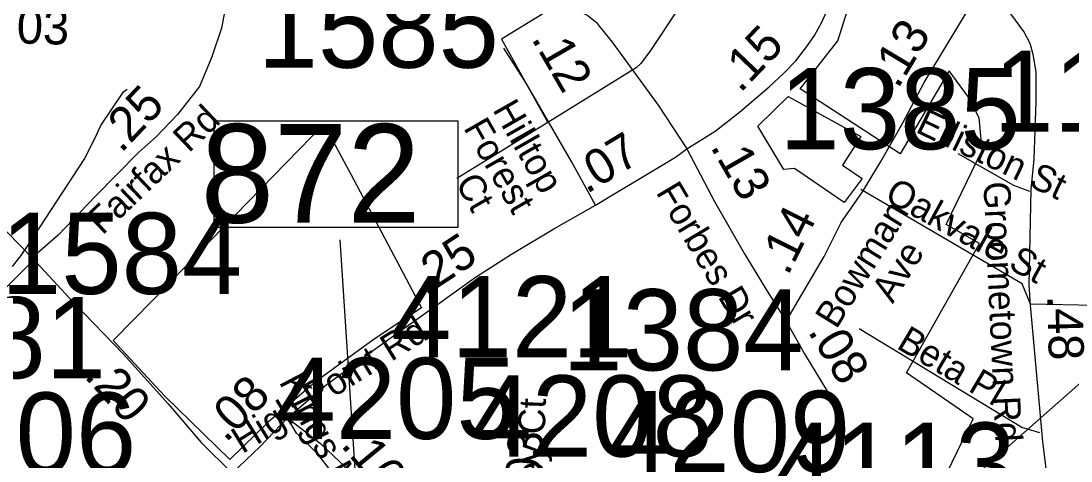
# Model space of a CAD drawing. Extents: x 1662474 to 1856135, y 779280 to 917889.
# Drawn here: x 1740276 to 1744004, y 829171 to 830732 of the extents above; entities that cross this region are included whole.
import ezdxf

# ---------------------------------------------------------------- set-up
doc = ezdxf.new("R2010")
doc.units = 0
for name, color, linetype in [('Cogo Default Point CELL', 7, 'Continuous'), ('Exist Boundary Political City Limit New', 7, 'Continuous'), ('Exist Hydrographic Misc Water Feature', 7, 'Continuous'), ('Exist Road Non-System Type 51', 7, 'Continuous'), ('Exist Road Non-System Type 51 Label', 7, 'Continuous'), ('Exist Road Primary Interstate Structure Standard Bridge Number Label', 7, 'Continuous'), ('Exist Road Secondary Mileage Tenths English Label', 7, 'Continuous'), ('Exist Road Secondary Type 51 Attributed', 7, 'Continuous'), ('Exist Road Secondary Type 51 Label', 7, 'Continuous'), ('Map Preparation Boundary City Limit Buffer Line', 7, 'Continuous'), ('Prop DGN Element Guardrail', 7, 'Continuous')]:
    doc.layers.add(name, color=color, linetype=linetype)

msp = doc.modelspace()

# ---------------------------------------------------------------- linework, layer by layer
at = {"layer": 'Exist Boundary Political City Limit New'}
for points in [[(1743769.8, 825450.9), (1743657, 829053.9), (1743546, 829090.9), (1743657, 829320.6), (1743420.2, 829483.6), (1743679.2, 829942.9), (1743560.9, 830009.6), (1743689.2, 830274), (1743677.8, 830388.5), (1743640.9, 830462.1), (1743571.8, 830555.9), (1743398, 830261.5), (1743042.9, 830491.2), (1743176.1, 830661.6), (1743227.9, 830824.6)], [(1743193.4, 830220.8), (1743262.4, 830172.9), (1743199.1, 830088.6), (1743022.6, 830209.2), (1742984.4, 830205.4), (1742892.2, 830358.8), (1742999.6, 830464.1), (1743258.5, 830322.3), (1743193.4, 830220.8)], [(1741155.5, 829309.9), (1741017.2, 829175.9), (1740785.2, 829402.3), (1740603.6, 829598.2), (1740745.1, 829743.1), (1740950.6, 829954.7), (1741351.9, 830365.7), (1741447.2, 830188.4), (1741697.9, 829714.6), (1741582.8, 829638.1), (1741525.1, 829599.9), (1741326.4, 829455.6), (1741155.5, 829309.9)]]:
    msp.add_lwpolyline(points, dxfattribs=at)
at = {"layer": 'Exist Hydrographic Misc Water Feature'}
msp.add_lwpolyline([(1740245.9, 829860.6), (1740276.4, 829900.2), (1740306.8, 829943.9), (1740500.1, 830240.3), (1740538.9, 830317.5), (1740559.4, 830361.4), (1740640.6, 830480.4), (1740652.9, 830490.7)], dxfattribs=at)
at = {"layer": 'Exist Road Non-System Type 51'}
for p, q in [((1742460.9, 830566.6), (1742146.9, 830372.1)), ((1742146.9, 830372.1), (1741823.9, 830172.9)), ((1744713.9, 829710.7), (1743860.9, 829727.2))]:
    msp.add_line(p, q, dxfattribs=at)
for points in [[(1742672.9, 830914.4), (1742652.1, 830860.2), (1742612, 830778.9), (1742511.5, 830627.4), (1742476.9, 830581), (1742460.9, 830566.6)], [(1742193.1, 830797), (1741982.1, 830668.1), (1742146.9, 830372.1)], [(1743858.6, 830126.7), (1743801.8, 830148.2), (1743604.1, 830260.8)], [(1743860.9, 829727.2), (1743831.1, 829799.9), (1743258.1, 830133.8)], [(1740319.9, 829883.4), (1740037.6, 829602), (1739965.4, 829547.2), (1739920.8, 829484.9), (1739885.6, 829398.4), (1739853, 829328.2), (1739827.6, 829232.4), (1739792.4, 829115.9)], [(1743893.4, 829270.2), (1743829.9, 829289.2), (1743252.6, 829639.5)]]:
    msp.add_lwpolyline(points, dxfattribs=at)
at = {"layer": 'Exist Road Primary Interstate Structure Standard Bridge Number Label'}
for p, q in [((1741637.9, 827330.7), (1745491.6, 830731.8)), ((1741568.9, 827515.6), (1741409.3, 829955.7))]:
    msp.add_line(p, q, dxfattribs=at)
msp.add_lwpolyline([(1741827.8, 830376.4), (1740961.3, 830376.4), (1740961.3, 830000.7), (1741827.8, 830000.7)], close=True, dxfattribs=at)
at = {"layer": 'Exist Road Secondary Type 51 Attributed'}
for points in [[(1742983.6, 830545.7), (1743026.8, 830590.9), (1743066.2, 830642), (1743093.7, 830681.4), (1743119.3, 830728.6), (1743162.6, 830824.9), (1743207.8, 830986.2), (1743265.7, 831197.4)], [(1741301.8, 831081.8), (1741524.6, 831053.1), (1741768.9, 830995.5), (1741927, 830930.8), (1742078, 830858.9), (1742251.6, 830769.8), (1742289.3, 830751.6), (1742319.3, 830727.1), (1742334.1, 830708.4), (1742336.1, 830705.9), (1742374.7, 830656.7), (1742538.5, 830433.4), (1742640.1, 830278.4)], [(1741027, 831000.6), (1741009.1, 830820.1), (1740987.5, 830707.5), (1740953.3, 830605), (1740909.5, 830499.7), (1740831.5, 830400.1), (1740757.8, 830322.1), (1740692.8, 830265.8), (1740540.5, 830110.8), (1740408, 829972.2), (1740315.4, 829891.4)], [(1742992.6, 829667.5), (1743128.2, 829896.9), (1743188.2, 830016.8), (1743263.6, 830126.2), (1743329, 830233.2), (1743407.3, 830370.7), (1743483.5, 830513.8), (1743691.4, 830859.1)], [(1743965.1, 828293), (1743942.4, 828745.4), (1743934.1, 829010.2), (1743919.8, 829114.3), (1743903.9, 829239.7), (1743860.9, 829723.5), (1743855.6, 829796.1), (1743862.5, 830134.3), (1743873.2, 830241.5), (1743880.3, 830445.1), (1743880.3, 830552.4), (1743869.6, 830613.1), (1743858.9, 830652.4), (1743837.4, 830695.3), (1743761, 830797.6), (1743691.4, 830859.1)], [(1742316.6, 830079.2), (1742230.8, 830233.9), (1742069.4, 830511.6), (1741990.2, 830636.3)], [(1739708.5, 830538.5), (1739797.2, 830441.3), (1739942.7, 830286.4), (1740108.5, 830115.7), (1740227.1, 829983.4), (1740315.4, 829891.4)], [(1742640.1, 830278.4), (1742740.5, 830341.7), (1742827.9, 830409.2), (1742933, 830499.3), (1742983.6, 830545.7)], [(1742316.6, 830079.2), (1742372.8, 830112.8), (1742487.4, 830181.7), (1742599.7, 830249), (1742640.1, 830278.4)], [(1742640.1, 830278.4), (1742738.3, 830091.5), (1742844.8, 829906.5), (1742925.5, 829773.9), (1742992.6, 829667.5)], [(1741222.2, 829324), (1741354, 829436.1), (1741541.2, 829574), (1741743.7, 829718), (1741893.8, 829825.2), (1741958.2, 829867.5), (1742018.2, 829904.3), (1742168.4, 829994.4), (1742316.6, 830079.2)], [(1740315.4, 829891.4), (1740463.9, 829731.8), (1740639.6, 829550.4), (1740798.3, 829373.6), (1740916.3, 829236.4), (1741026.4, 829127.9)], [(1742992.6, 829667.5), (1743058.4, 829551.6), (1743138.5, 829418.4), (1743193.5, 829326.5)], [(1741026.4, 829127.9), (1741124.8, 829222.2), (1741222.2, 829324)], [(1741222.2, 829324), (1741339.4, 829232.6), (1741409.8, 829166.2), (1741456.8, 829120.5), (1741522.5, 829028), (1741596.6, 828912.2), (1741636.1, 828841.1)], [(1741636.1, 828841.1), (1741543.9, 828928.1), (1741464.3, 829004.1), (1741434.5, 829046.4), (1741378.2, 829134), (1741327.9, 829197.7), (1741254.1, 829270), (1741222.2, 829324)]]:
    msp.add_lwpolyline(points, dxfattribs=at)
at = {"layer": 'Map Preparation Boundary City Limit Buffer Line'}
for points in [[(1743769.8, 825450.9), (1743657, 829053.9), (1743546, 829090.9), (1743657, 829320.6), (1743420.2, 829483.6), (1743679.2, 829942.9), (1743560.9, 830009.6), (1743689.2, 830274), (1743677.8, 830388.5), (1743640.9, 830462.1), (1743571.8, 830555.9), (1743398, 830261.5), (1743042.9, 830491.2), (1743176.1, 830661.6), (1743227.9, 830824.6)], [(1743193.4, 830220.8), (1743262.4, 830172.9), (1743199.1, 830088.6), (1743022.6, 830209.2), (1742984.4, 830205.4), (1742892.2, 830358.8), (1742999.6, 830464.1), (1743258.5, 830322.3), (1743193.4, 830220.8)], [(1741155.5, 829309.9), (1741017.2, 829175.9), (1740785.2, 829402.3), (1740603.6, 829598.2), (1740745.1, 829743.1), (1740950.6, 829954.7), (1741351.9, 830365.7), (1741447.2, 830188.4), (1741697.9, 829714.6), (1741582.8, 829638.1), (1741525.1, 829599.9), (1741326.4, 829455.6), (1741155.5, 829309.9)]]:
    msp.add_lwpolyline(points, dxfattribs=at)

# ---------------------------------------------------------------- texts
at = {"layer": 'Cogo Default Point CELL'}
for s, p in [('1585', (1741116.4, 830566.6)), ('1129', (1743729, 830339.4)), ('1385', (1742969.1, 830277.3)), ('1584', (1740205, 829763.7)), ('4121', (1741590.6, 829538.9)), ('1384', (1742198.4, 829492.4)), ('1581', (1739721.2, 829464.4)), ('4205', (1741179.4, 829249.2)), ('4208', (1741875.8, 829186.5)), ('4206', (1739828.6, 829125.8)), ('4209', (1742364.2, 829131.6)), ('4113', (1742951, 829019))]:
    msp.add_text(s, height=288, dxfattribs=at).set_placement(p)
at = {"layer": 'Exist Road Non-System Type 51 Label'}
for s, rotation, p in [('Elliston St', 334.476, (1743448.7, 830339.8)), ('Oakvale St', 331.269, (1743338.3, 830097.1)), ('Beta Pl', 329.2214, (1743380.9, 829573.3))]:
    msp.add_text(s, height=95, rotation=rotation, dxfattribs=at).set_placement(p)
at = {"layer": 'Exist Road Primary Interstate Structure Standard Bridge Number Label'}
msp.add_text('872', height=350, dxfattribs=at).set_placement((1740914, 830016.3))
at = {"layer": 'Exist Road Secondary Mileage Tenths English Label'}
for s, rotation, p in [('.03', 358.4841, (1740213.4, 830654.2)), ('.12', 300.1654, (1742086.3, 830669.9)), ('.25', 46.6235, (1740632, 830260.5)), ('.07', 31.0144, (1742284.3, 830117)), ('.13', 299.9278, (1742721.8, 830286.4)), ('.25', 33.1959, (1741710.8, 829755.3)), ('.48', 271.5541, (1743919.8, 829758.6)), ('.08', 301.0305, (1743067.9, 829631.2)), ('.20', 311.9126, (1740497.9, 829469.7)), ('.08', 44.8886, (1741003.1, 829233.8)), ('.16', 309.4039, (1741408.8, 829226.3))]:
    msp.add_text(s, height=125, rotation=rotation, dxfattribs=at).set_placement(p)
at = {"layer": 'Exist Road Secondary Type 51 Label'}
for s, rotation, p in [('Fairfax Rd', 43.6109, (1740565.5, 829969.7)), ('Hilltop ', 299.7117, (1741948.9, 830418.2)), ('Forest ', 299.7117, (1741845.5, 830353.3)), ('Ct', 299.7117, (1741816.6, 830157.9)), ('Forbes Dr', 300.746, (1742528.5, 830124.6)), ('Groometown Rd', 272.6726, (1743693.3, 830160.6)), ('Bowman ', 58.1878, (1743171.3, 829635.7)), ('Ave', 58.1878, (1743371.3, 829726.7)), ('High Point Rd', 31.79, (1741062.2, 829194.6)), ('Kings Mill Rd', 297.6806, (1741190.7, 829451.8)), ('Old Scotney Ct', 88.0919, (1742111.8, 828537.5))]:
    msp.add_text(s, height=95, rotation=rotation, dxfattribs=at).set_placement(p)
at = {"layer": 'Prop DGN Element Guardrail'}
for s, rotation, p in [('.15', 46.2592, (1742830.3, 830474.2)), ('.13', 58.9493, (1743389.6, 830488.3)), ('.14', 63.4252, (1742998.8, 829825.3)), ('.03', 86.3992, (1742117.2, 829042.5))]:
    msp.add_text(s, height=125, rotation=rotation, dxfattribs=at).set_placement(p)

doc.saveas('drawing.dxf')
